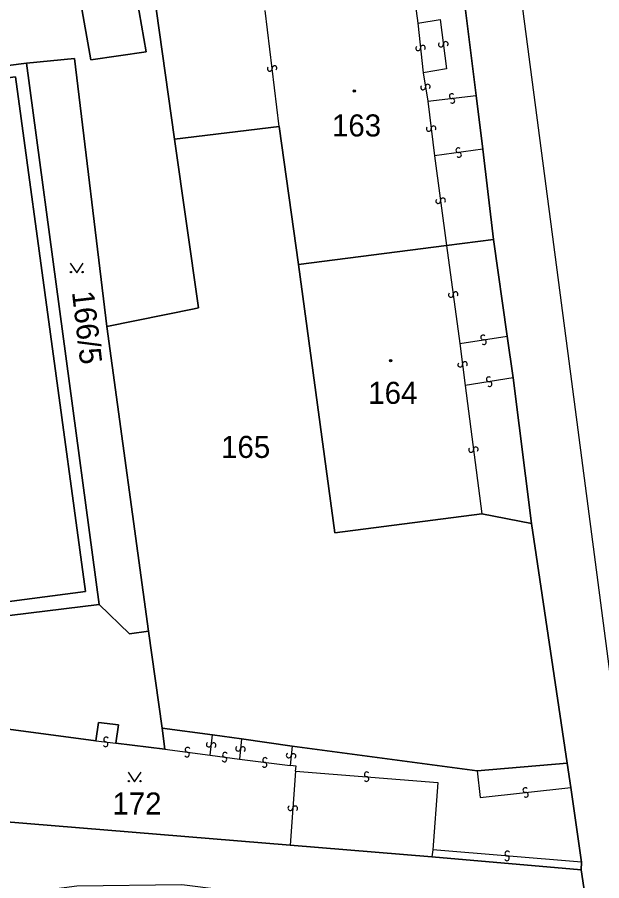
# Model space of a CAD drawing. Extents: x -600309 to -598967, y -1161267 to -1160292.
# Drawn here: x -599151.1 to -599106, y -1160780.7 to -1160714.1 of the extents above; entities that cross this region are included whole.
import ezdxf

# ---------------------------------------------------------------- set-up
doc = ezdxf.new("R2010")
doc.units = 0
for name, color, linetype in [('Level 1', 7, 'Continuous'), ('Level 13', 7, 'Continuous'), ('Level 3', 7, 'Continuous'), ('Level 4', 7, 'Continuous'), ('Level 5', 7, 'Continuous'), ('Level 60', 7, 'Continuous')]:
    doc.layers.add(name, color=color, linetype=linetype)

msp = doc.modelspace()

# ---------------------------------------------------------------- linework, layer by layer
at = {"layer": 'Level 1'}
for points in [[(-599146.38, -1160706.6), (-599141.88, -1160712.6), (-599141.16, -1160716.75), (-599145.42, -1160717.36), (-599146.24, -1160712.68), (-599146.84, -1160711.81), (-599147.67, -1160711.15), (-599148.83, -1160710.71), (-599150, -1160710.66), (-599151.02, -1160711.03), (-599151.79, -1160711.52)], [(-599115.7, -1160720.11), (-599116.95, -1160710.21)], [(-599140.39, -1160713.43), (-599138.97, -1160723.47)], [(-599163.98, -1160720.33), (-599164.15, -1160719.36), (-599150.39, -1160717.63)], [(-599150.39, -1160717.63), (-599146.67, -1160717.25), (-599144.18, -1160737.93)], [(-599150.39, -1160717.63), (-599144.78, -1160759.37)], [(-599158.9, -1160758.97), (-599158.78, -1160760.05), (-599145.83, -1160758.37), (-599151.23, -1160718.66), (-599163.98, -1160720.33)], [(-599115.2, -1160724.25), (-599115.7, -1160720.11)], [(-599130.9, -1160722.5), (-599138.97, -1160723.47)], [(-599129.42, -1160733.14), (-599130.9, -1160722.5)], [(-599138.97, -1160723.47), (-599137.13, -1160736.49), (-599137.46, -1160736.56), (-599144.18, -1160737.93)], [(-599114.36, -1160731.21), (-599115.2, -1160724.25)], [(-599114.36, -1160731.21), (-599117.99, -1160731.68)], [(-599113.31, -1160738.67), (-599114.36, -1160731.21)], [(-599117.99, -1160731.68), (-599129.42, -1160733.14)], [(-599115.28, -1160752.36), (-599126.6, -1160753.84), (-599129.42, -1160733.14)], [(-599140.97, -1160761.41), (-599144.18, -1160737.93)], [(-599112.85, -1160741.89), (-599113.31, -1160738.67)], [(-599111.45, -1160753.11), (-599112.85, -1160741.89)], [(-599111.45, -1160753.11), (-599115.28, -1160752.36)], [(-599108.7, -1160771.61), (-599111.45, -1160753.11)], [(-599144.78, -1160759.37), (-599159.69, -1160761.18), (-599159.85, -1160760.1), (-599170.07, -1160761.44), (-599170.32, -1160760.01)], [(-599140.97, -1160761.41), (-599142.45, -1160761.62), (-599144.78, -1160759.37)], [(-599139.91, -1160768.9), (-599140.97, -1160761.41)], [(-599145.03, -1160769.87), (-599153.34, -1160768.76)], [(-599143.48, -1160770.05), (-599143.29, -1160768.64), (-599144.84, -1160768.45), (-599145.03, -1160769.87)], [(-599136.05, -1160769.41), (-599139.91, -1160768.9)], [(-599139.91, -1160768.9), (-599139.72, -1160770.53)], [(-599133.8, -1160769.71), (-599136.05, -1160769.41)], [(-599139.72, -1160770.53), (-599143.48, -1160770.05)], [(-599129.89, -1160770.28), (-599133.8, -1160769.71)], [(-599115.64, -1160772.19), (-599129.89, -1160770.28)], [(-599108.7, -1160771.61), (-599115.64, -1160772.19)], [(-599108.4, -1160773.47), (-599108.7, -1160771.61)], [(-599107.59, -1160779.23), (-599108.4, -1160773.47)], [(-599130.05, -1160777.93), (-599154.44, -1160775.91), (-599154.2, -1160773.91)], [(-599119.14, -1160778.83), (-599130.05, -1160777.93)], [(-599107.61, -1160779.82), (-599119.14, -1160778.83)], [(-599107.61, -1160779.82), (-599107.59, -1160779.23)], [(-599107.12, -1160783.07), (-599107.61, -1160779.82)]]:
    msp.add_lwpolyline(points, dxfattribs=at)
at = {"layer": 'Level 13'}
for centre, start, end in [((-599120.183, -1160716.469), 133.28437, 5.87437), ((-599119.816, -1160716.432), 313.49883, 185.59683), ((-599118.423, -1160716.183), 134.4868, 7.0768), ((-599118.057, -1160716.138), 314.70125, 186.79925), ((-599131.623, -1160718.05), 134.19782, 6.29581), ((-599131.257, -1160718.009), 313.98336, 186.57336), ((-599119.802, -1160719.488), 136.19776, 8.78776), ((-599119.438, -1160719.433), 316.41222, 188.51021), ((-599117.59, -1160720.157), 44.23363, 276.33163), ((-599117.549, -1160720.523), 224.01917, 96.60917), ((-599119.363, -1160722.682), 134.33354, 6.92354), ((-599118.997, -1160722.639), 314.54799, 186.64599), ((-599117.085, -1160724.328), 45.13698, 277.72698), ((-599117.036, -1160724.693), 225.35143, 97.44943), ((-599118.633, -1160728.253), 134.74206, 7.33206), ((-599118.267, -1160728.207), 314.95651, 187.05451), ((-599117.663, -1160735.484), 134.77778, 7.36778), ((-599117.297, -1160735.437), 314.99223, 187.09023), ((-599115.166, -1160738.767), 46.04849, 278.14649), ((-599115.113, -1160739.132), 225.83404, 98.42404), ((-599116.943, -1160740.873), 134.71817, 7.30817), ((-599116.577, -1160740.827), 314.93263, 187.03062), ((-599114.728, -1160741.998), 46.06728, 278.65728), ((-599114.673, -1160742.362), 226.28173, 98.37973), ((-599116.103, -1160747.443), 134.47573, 7.06573), ((-599115.737, -1160747.398), 314.69018, 186.78818), ((-599144.237, -1160769.777), 30.7487, 262.8467), ((-599144.282, -1160770.143), 210.53424, 83.12424), ((-599136.323, -1160770.167), 120.79079, 352.88879), ((-599135.957, -1160770.212), 300.57633, 173.16633), ((-599138.004, -1160770.933), 209.97265, 82.56265), ((-599137.955, -1160770.567), 30.18711, 262.28511), ((-599135.073, -1160770.948), 29.34867, 261.44667), ((-599134.063, -1160770.481), 121.37589, 353.96589), ((-599133.697, -1160770.52), 301.59034, 173.68834), ((-599130.163, -1160771.008), 120.69234, 353.28234), ((-599129.797, -1160771.052), 300.9068, 173.0048), ((-599135.126, -1160771.312), 209.13421, 81.72421), ((-599132.034, -1160771.723), 209.9971, 82.5871), ((-599131.985, -1160771.357), 30.21156, 262.30955), ((-599124.144, -1160772.456), 32.84648, 264.94447), ((-599124.175, -1160772.823), 212.63202, 85.22202), ((-599111.918, -1160773.676), 43.65003, 275.74803), ((-599111.881, -1160774.043), 223.43558, 96.02558), ((-599130.034, -1160775.056), 123.15809, 355.74809), ((-599129.666, -1160775.085), 303.37255, 175.47054), ((-599113.337, -1160778.934), 212.58842, 84.68642), ((-599113.304, -1160778.567), 32.37397, 264.96397)]:
    msp.add_arc(centre, 0.184, start, end, dxfattribs=at)
at = {"layer": 'Level 3'}
for points in [[(-599132.64, -1160588.42), (-599131.72, -1160588.79), (-599129.51, -1160590.55), (-599127.91, -1160592.92), (-599123.64, -1160625.24), (-599119.43, -1160657.81), (-599114.01, -1160699.12), (-599108.57, -1160740.61), (-599104.57, -1160771), (-599100.55, -1160801.78), (-599094.65, -1160845.88), (-599085.93, -1160914.49), (-599085.6, -1160920.54)], [(-599120.73, -1160710.72), (-599120.2, -1160714.54)], [(-599130.9, -1160722.5), (-599131.97, -1160713.56)], [(-599120.2, -1160714.54), (-599118.48, -1160714.25), (-599117.99, -1160718.06), (-599119.79, -1160718.36)], [(-599120.2, -1160714.54), (-599119.79, -1160718.36)], [(-599119.79, -1160718.36), (-599119.44, -1160720.56)], [(-599119.44, -1160720.56), (-599115.7, -1160720.11)], [(-599119.44, -1160720.56), (-599118.91, -1160724.77)], [(-599115.2, -1160724.25), (-599118.91, -1160724.77)], [(-599118.91, -1160724.77), (-599117.99, -1160731.68)], [(-599117.99, -1160731.68), (-599116.98, -1160739.23)], [(-599116.98, -1160739.23), (-599113.31, -1160738.67)], [(-599116.98, -1160739.23), (-599116.55, -1160742.47)], [(-599112.85, -1160741.89), (-599116.55, -1160742.47)], [(-599116.55, -1160742.47), (-599115.28, -1160752.36)], [(-599136.23, -1160770.97), (-599136.05, -1160769.41)], [(-599145.03, -1160769.87), (-599143.48, -1160770.05)], [(-599133.8, -1160769.71), (-599133.96, -1160771.29)], [(-599129.89, -1160770.28), (-599130.06, -1160771.78)], [(-599139.72, -1160770.53), (-599136.23, -1160770.97)], [(-599136.23, -1160770.97), (-599133.96, -1160771.29)], [(-599133.96, -1160771.29), (-599130.06, -1160771.78)], [(-599129.65, -1160772.21), (-599129.58, -1160771.84), (-599130.06, -1160771.78)], [(-599129.65, -1160772.21), (-599130.05, -1160777.93)], [(-599129.65, -1160772.21), (-599118.66, -1160773.08), (-599119.06, -1160778.27)], [(-599115.64, -1160772.19), (-599115.4, -1160774.24), (-599108.4, -1160773.47)], [(-599119.06, -1160778.27), (-599119.14, -1160778.83)], [(-599107.59, -1160779.23), (-599119.06, -1160778.27)]]:
    msp.add_lwpolyline(points, dxfattribs=at)
at = {"layer": 'Level 5'}
for points in [[(-599147.001, -1160733.03), (-599146.5, -1160733.78), (-599146, -1160733.03)], [(-599142.541, -1160772.28), (-599142.04, -1160773.03), (-599141.54, -1160772.28)]]:
    msp.add_lwpolyline(points, dxfattribs=at)
for centre, radius in [((-599125.11, -1160719.76), 0.09), ((-599125.11, -1160719.76), 0.0521), ((-599146.95, -1160733.73), 0.05), ((-599146.051, -1160733.73), 0.05), ((-599122.31, -1160740.55), 0.09), ((-599122.31, -1160740.55), 0.0521), ((-599142.49, -1160772.98), 0.05), ((-599141.591, -1160772.98), 0.05)]:
    msp.add_circle(centre, radius, dxfattribs=at)
at = {"layer": 'Level 60'}
for points in [[(-599107.12, -1160783.07), (-599107.61, -1160779.82), (-599107.59, -1160779.23), (-599108.4, -1160773.47), (-599108.7, -1160771.61), (-599111.45, -1160753.11), (-599112.85, -1160741.89), (-599113.31, -1160738.67), (-599114.36, -1160731.21), (-599115.2, -1160724.25), (-599115.7, -1160720.11), (-599116.95, -1160710.21), (-599119.18, -1160691.33), (-599120.37, -1160682.15), (-599120.6, -1160680.63), (-599120.79, -1160678.95), (-599121.14, -1160676.51), (-599121.78, -1160671.47), (-599122.91, -1160662.89), (-599123.43, -1160658.98), (-599123.71, -1160656.47), (-599125.29, -1160643.69), (-599126.45, -1160634.94)], [(-599146.24, -1160712.68), (-599145.42, -1160717.36), (-599141.16, -1160716.75), (-599141.88, -1160712.6)], [(-599141.88, -1160712.6), (-599141.16, -1160716.75), (-599145.42, -1160717.36), (-599146.24, -1160712.68)], [(-599140.39, -1160713.43), (-599138.97, -1160723.47), (-599137.13, -1160736.49), (-599137.46, -1160736.56), (-599144.18, -1160737.93), (-599146.67, -1160717.25), (-599150.39, -1160717.63), (-599164.15, -1160719.36), (-599163.98, -1160720.33), (-599165.53, -1160720.54), (-599165.59, -1160719.32), (-599165.44, -1160718.01), (-599164.92, -1160716.72), (-599163.86, -1160715.39), (-599162.07, -1160714.38), (-599157.63, -1160713.62)], [(-599164.15, -1160719.36), (-599150.39, -1160717.63), (-599144.78, -1160759.37), (-599159.69, -1160761.18)], [(-599158.78, -1160760.05), (-599145.83, -1160758.37), (-599151.23, -1160718.66)], [(-599159.69, -1160761.18), (-599144.78, -1160759.37), (-599142.45, -1160761.62), (-599140.97, -1160761.41), (-599139.91, -1160768.9), (-599139.72, -1160770.53), (-599143.48, -1160770.05), (-599143.29, -1160768.64), (-599144.84, -1160768.45), (-599145.03, -1160769.87), (-599153.34, -1160768.76)]]:
    msp.add_lwpolyline(points, dxfattribs=at)
for points in [[(-599115.2, -1160724.25), (-599114.36, -1160731.21), (-599117.99, -1160731.68), (-599129.42, -1160733.14), (-599130.9, -1160722.5), (-599138.97, -1160723.47), (-599140.39, -1160713.43), (-599139.77, -1160713.37), (-599134.5, -1160712.67), (-599133.95, -1160712.6), (-599132.13, -1160712.33), (-599120.73, -1160710.72), (-599116.95, -1160710.21), (-599115.7, -1160720.11)], [(-599144.78, -1160759.37), (-599150.39, -1160717.63), (-599146.67, -1160717.25), (-599144.18, -1160737.93), (-599140.97, -1160761.41), (-599142.45, -1160761.62)], [(-599169.06, -1160760.19), (-599169.12, -1160759.84), (-599169.82, -1160754.72), (-599169.29, -1160754.63), (-599159.54, -1160753.21), (-599163.98, -1160720.33), (-599151.23, -1160718.66), (-599145.83, -1160758.37), (-599158.78, -1160760.05), (-599158.9, -1160758.97)], [(-599111.45, -1160753.11), (-599108.7, -1160771.61), (-599115.64, -1160772.19), (-599129.89, -1160770.28), (-599133.8, -1160769.71), (-599136.05, -1160769.41), (-599139.91, -1160768.9), (-599140.97, -1160761.41), (-599144.18, -1160737.93), (-599137.46, -1160736.56), (-599137.13, -1160736.49), (-599138.97, -1160723.47), (-599130.9, -1160722.5), (-599129.42, -1160733.14), (-599126.6, -1160753.84), (-599115.28, -1160752.36)], [(-599112.85, -1160741.89), (-599111.45, -1160753.11), (-599115.28, -1160752.36), (-599126.6, -1160753.84), (-599129.42, -1160733.14), (-599117.99, -1160731.68), (-599114.36, -1160731.21), (-599113.31, -1160738.67)], [(-599107.59, -1160779.23), (-599107.61, -1160779.82), (-599119.14, -1160778.83), (-599130.05, -1160777.93), (-599154.44, -1160775.91), (-599154.2, -1160773.91), (-599153.34, -1160768.76), (-599145.03, -1160769.87), (-599144.84, -1160768.45), (-599143.29, -1160768.64), (-599143.48, -1160770.05), (-599139.72, -1160770.53), (-599139.91, -1160768.9), (-599136.05, -1160769.41), (-599133.8, -1160769.71), (-599129.89, -1160770.28), (-599115.64, -1160772.19), (-599108.7, -1160771.61), (-599108.4, -1160773.47)], [(-599107.61, -1160779.82), (-599107.12, -1160783.07), (-599111.85, -1160783.94), (-599119.02, -1160783.41), (-599138.41, -1160780.97), (-599146.5, -1160781.09), (-599153.16, -1160781.95), (-599161.88, -1160784.05), (-599165.85, -1160786.77), (-599168.31, -1160791.62), (-599169.25, -1160796.76), (-599179.89, -1160797.48), (-599189.43, -1160772.06), (-599190.19, -1160770.04), (-599184.57, -1160770.89), (-599177.61, -1160771.56), (-599154.2, -1160773.91), (-599154.44, -1160775.91), (-599130.05, -1160777.93), (-599119.14, -1160778.83)]]:
    msp.add_lwpolyline(points, close=True, dxfattribs=at)

# ---------------------------------------------------------------- texts
at = {"layer": 'Level 4'}
for s, p in [('163', (-599126.83, -1160723.27)), ('164', (-599124.03, -1160743.89)), ('165', (-599135.38, -1160748.06)), ('172', (-599143.76, -1160775.56))]:
    msp.add_text(s, height=1.7, dxfattribs=at).set_placement(p)
msp.add_text('166/5', height=1.7, rotation=276.69996, dxfattribs=at).set_placement((-599146.88, -1160735.27))

doc.saveas('drawing.dxf')
